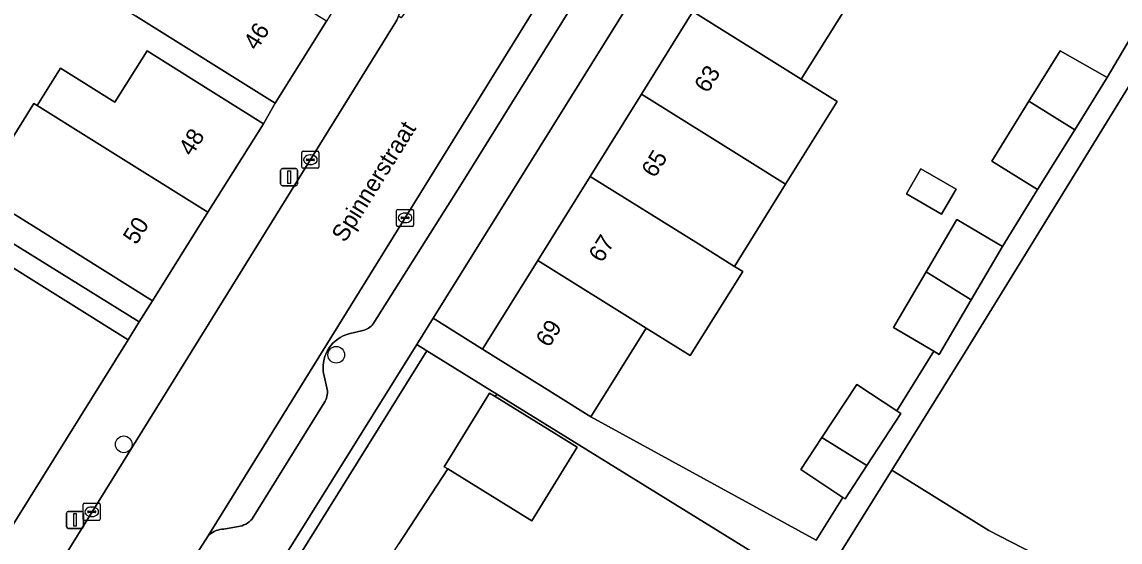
# Model space of a CAD drawing. Extents: x 160856 to 161310, y 384024 to 384878.
# Drawn here: x 161134.7 to 161199.1, y 384428.8 to 384459.3 of the extents above; entities that cross this region are included whole.
import ezdxf

# ---------------------------------------------------------------- set-up
doc = ezdxf.new("R2010")
doc.units = 0
for name, color, linetype in [('IMGEO_Boom', 7, 'Continuous'), ('IMGEO_Erf', 7, 'Continuous'), ('IMGEO_Groenvoorziening', 7, 'Continuous'), ('IMGEO_Kolk', 7, 'Continuous'), ('IMGEO_Lichtmast', 7, 'Continuous'), ('IMGEO_Openbare_ruimte_label', 7, 'Continuous'), ('IMGEO_Pand', 7, 'Continuous'), ('IMGEO_Pand_nummerreeks', 7, 'Continuous'), ('IMGEO_Parkeervlak_open', 7, 'Continuous'), ('IMGEO_Rijbaan_lokaal_open', 7, 'Continuous'), ('IMGEO_Voetpad_open', 7, 'Continuous')]:
    doc.layers.add(name, color=color, linetype=linetype)

msp = doc.modelspace()

# ---------------------------------------------------------------- linework, layer by layer
at = {"layer": 'IMGEO_Boom'}
for centre in [(161153.129, 384439.753), (161140.666, 384434.506)]:
    msp.add_circle(centre, 0.489, dxfattribs=at)
at = {"layer": 'IMGEO_Erf'}
for points in [[(161174.035, 384459.86), (161177.191, 384464.924), (161180.291, 384469.898), (161177.404, 384471.762), (161158.798, 384441.894), (161161.708, 384440.081), (161164.945, 384445.275), (161168.016, 384450.202), (161171.016, 384455.016)], [(161189.461, 384449.458), (161188.616, 384447.992), (161186.56, 384449.178), (161187.405, 384450.644)]]:
    msp.add_lwpolyline(points, close=True, dxfattribs=at)
for points in [[(161183.54, 384460.968), (161180.384, 384455.904), (161182.49, 384454.592), (161179.472, 384449.748), (161176.472, 384444.934), (161176.953, 384444.634), (161173.883, 384439.707), (161171.295, 384441.32), (161168.057, 384436.124), (161181.268, 384428.881), (161182.832, 384431.4), (161180.356, 384433.03), (161181.592, 384434.907), (161183.637, 384438.013), (161185.98, 384436.471), (161188.149, 384439.963), (161185.787, 384441.352), (161187.707, 384444.616), (161189.508, 384447.678), (161192.186, 384446.103), (161194.245, 384449.44), (161191.563, 384451.098), (161193.737, 384454.614), (161195.556, 384457.556), (161198.314, 384455.997), (161199.92, 384458.712)], [(161113.009, 384460.72), (161113.412, 384459.149), (161141.582, 384441.69), (161142.348, 384442.916), (161138.114, 384445.575), (161135.533, 384447.195), (161132.153, 384449.275), (161135.399, 384454.481), (161135.585, 384454.365), (161136.955, 384456.548), (161140.152, 384454.555), (161142.042, 384457.567), (161144.625, 384455.944), (161148.859, 384453.285), (161149.536, 384454.494), (161141.361, 384459.621)], [(161201.696, 384458.913), (161189.991, 384439.907), (161185.695, 384432.994), (161191.381, 384429.454), (161199.953, 384425.042), (161195.111, 384417.263), (161198.633, 384415.4), (161197.968, 384406.629), (161192.028, 384396.7), (161196.721, 384393.764), (161193.875, 384386.706), (161196.583, 384384.913), (161200.423, 384384.422)], [(161132.927, 384427.83), (161140.923, 384440.635), (161132.818, 384445.698)], [(161181.267, 384425.88), (161162.542, 384437.439), (161162.451, 384437.301), (161167.254, 384434.348), (161164.597, 384430.028), (161159.665, 384433.061), (161156.787, 384428.682)]]:
    msp.add_lwpolyline(points, dxfattribs=at)
at = {"layer": 'IMGEO_Groenvoorziening'}
for points in [[(161158.438, 384439.993), (161157.844, 384440.363), (161144.024, 384418.179), (161144.615, 384417.804)], [(161156.787, 384428.682), (161159.665, 384433.061), (161159.456, 384433.189), (161162.113, 384437.509), (161162.451, 384437.301), (161162.542, 384437.439), (161158.438, 384439.993), (161144.615, 384417.804), (161148.364, 384415.421), (161152.235, 384421.518)]]:
    msp.add_lwpolyline(points, close=True, dxfattribs=at)
at = {"layer": 'IMGEO_Kolk'}
for p, q in [((161151.111, 384450.755), (161151.111, 384451.607)), ((161151.186, 384451.681), (161152.038, 384451.681)), ((161151.599, 384451.461), (161151.624, 384451.461)), ((161152.112, 384451.607), (161152.112, 384450.755)), ((161152.038, 384450.681), (161151.186, 384450.681)), ((161151.37, 384451.175), (161151.37, 384451.187)), ((161151.808, 384451.138), (161151.41, 384451.138)), ((161151.413, 384451.224), (161151.811, 384451.224)), ((161151.622, 384450.901), (161151.597, 384450.901)), ((161151.854, 384451.187), (161151.854, 384451.175)), ((161156.661, 384447.35), (161156.661, 384448.202)), ((161156.736, 384448.276), (161157.588, 384448.276)), ((161157.149, 384448.056), (161157.174, 384448.056)), ((161157.662, 384448.202), (161157.662, 384447.35)), ((161156.92, 384447.77), (161156.92, 384447.782)), ((161157.358, 384447.733), (161156.96, 384447.733)), ((161156.963, 384447.819), (161157.361, 384447.819)), ((161157.172, 384447.496), (161157.147, 384447.496)), ((161157.404, 384447.782), (161157.404, 384447.77)), ((161157.588, 384447.276), (161156.736, 384447.276)), ((161138.294, 384430.126), (161138.294, 384430.978)), ((161138.369, 384431.052), (161139.221, 384431.052)), ((161138.782, 384430.832), (161138.807, 384430.832)), ((161139.295, 384430.978), (161139.295, 384430.126)), ((161139.221, 384430.052), (161138.369, 384430.052)), ((161138.553, 384430.546), (161138.553, 384430.558)), ((161138.991, 384430.509), (161138.593, 384430.509)), ((161138.596, 384430.595), (161138.994, 384430.595)), ((161138.805, 384430.272), (161138.78, 384430.272)), ((161139.037, 384430.558), (161139.037, 384430.546))]:
    msp.add_line(p, q, dxfattribs=at)
for points in [[(161151.111, 384450.755), (161151.111, 384451.607)], [(161151.186, 384451.681), (161152.038, 384451.681)], [(161152.112, 384451.607), (161152.112, 384450.755)], [(161152.038, 384450.681), (161151.186, 384450.681)], [(161156.661, 384447.35), (161156.661, 384448.202)], [(161156.736, 384448.276), (161157.588, 384448.276)], [(161157.662, 384448.202), (161157.662, 384447.35)], [(161157.588, 384447.276), (161156.736, 384447.276)], [(161138.294, 384430.126), (161138.294, 384430.978)], [(161138.369, 384431.052), (161139.221, 384431.052)], [(161139.295, 384430.978), (161139.295, 384430.126)], [(161139.221, 384430.052), (161138.369, 384430.052)]]:
    msp.add_lwpolyline(points, dxfattribs=at)
for centre, radius, start, end in [((161151.188, 384451.605), 0.0765, 91.55205, 178.44795), ((161151.188, 384451.605), 0.0765, 91.55205, 178.44795), ((161152.036, 384451.605), 0.0765, 1.55205, 88.44795), ((161152.036, 384451.605), 0.0765, 1.55205, 88.44795), ((161151.188, 384450.757), 0.0765, 181.55205, 268.44795), ((161151.188, 384450.757), 0.0765, 181.55205, 268.44795), ((161151.41, 384451.184), 0.0403, 85.87752, 175.75265), ((161151.407, 384451.174), 0.0366, 178.93798, 274.71019), ((161151.811, 384451.181), 0.043, 264.86636, 352.45326), ((161151.815, 384451.186), 0.0386, 1.73085, 96.63898), ((161152.036, 384450.757), 0.0765, 271.55205, 358.44795), ((161152.036, 384450.757), 0.0765, 271.55205, 358.44795), ((161156.738, 384448.2), 0.0765, 91.55205, 178.44795), ((161156.738, 384448.2), 0.0765, 91.55205, 178.44795), ((161157.586, 384448.2), 0.0765, 1.55205, 88.44795), ((161157.586, 384448.2), 0.0765, 1.55205, 88.44795), ((161156.96, 384447.779), 0.0403, 85.87752, 175.75265), ((161156.957, 384447.769), 0.0366, 178.93798, 274.71019), ((161157.361, 384447.776), 0.043, 264.86636, 352.45326), ((161157.365, 384447.781), 0.0386, 1.73085, 96.63898), ((161156.738, 384447.352), 0.0765, 181.55205, 268.44795), ((161156.738, 384447.352), 0.0765, 181.55205, 268.44795), ((161157.586, 384447.352), 0.0765, 271.55205, 358.44795), ((161157.586, 384447.352), 0.0765, 271.55205, 358.44795), ((161138.371, 384430.976), 0.0765, 91.55205, 178.44795), ((161138.371, 384430.976), 0.0765, 91.55205, 178.44795), ((161139.219, 384430.976), 0.0765, 1.55205, 88.44795), ((161139.219, 384430.976), 0.0765, 1.55205, 88.44795), ((161138.371, 384430.128), 0.0765, 181.55205, 268.44795), ((161138.371, 384430.128), 0.0765, 181.55205, 268.44795), ((161138.593, 384430.555), 0.0403, 85.87752, 175.75265), ((161138.59, 384430.545), 0.0366, 178.93798, 274.71019), ((161138.994, 384430.552), 0.043, 264.86636, 352.45326), ((161138.998, 384430.557), 0.0386, 1.73085, 96.63898), ((161139.219, 384430.128), 0.0765, 271.55205, 358.44795), ((161139.219, 384430.128), 0.0765, 271.55205, 358.44795)]:
    msp.add_arc(centre, radius, start, end, dxfattribs=at)
for centre, major_axis, ratio, start_param, end_param in [((161151.598, 384451.181), (-0.387, 0.002), 0.722429, 4.712389, 7.853982), ((161151.623, 384451.181), (-0.39, 0.002), 0.717154, 1.570796, 4.712389), ((161157.148, 384447.776), (-0.387, 0.002), 0.722429, 4.712389, 7.853982), ((161157.173, 384447.776), (-0.39, 0.002), 0.717154, 1.570796, 4.712389), ((161138.781, 384430.552), (-0.387, 0.002), 0.722429, 4.712389, 7.853982), ((161138.806, 384430.552), (-0.39, 0.002), 0.717154, 1.570796, 4.712389)]:
    msp.add_ellipse(centre, major_axis=major_axis, ratio=ratio, start_param=start_param, end_param=end_param, dxfattribs=at)
at = {"layer": 'IMGEO_Lichtmast'}
for p, q in [((161149.966, 384450.662), (161150.756, 384450.662)), ((161150.756, 384450.662), (161149.966, 384450.662)), ((161149.866, 384449.762), (161149.866, 384450.562)), ((161149.866, 384450.562), (161149.866, 384449.762)), ((161150.856, 384450.562), (161150.856, 384449.762)), ((161150.856, 384449.762), (161150.856, 384450.562)), ((161150.756, 384449.662), (161149.966, 384449.662)), ((161149.966, 384449.662), (161150.756, 384449.662)), ((161137.314, 384429.68), (161137.314, 384430.48)), ((161137.314, 384430.48), (161137.314, 384429.68)), ((161137.414, 384430.58), (161138.204, 384430.58)), ((161138.204, 384430.58), (161137.414, 384430.58)), ((161138.304, 384430.48), (161138.304, 384429.68)), ((161138.304, 384429.68), (161138.304, 384430.48)), ((161138.204, 384429.58), (161137.414, 384429.58)), ((161137.414, 384429.58), (161138.204, 384429.58))]:
    msp.add_line(p, q, dxfattribs=at)
for points in [[(161150.286, 384450.537), (161150.436, 384450.537), (161150.436, 384449.787), (161150.286, 384449.787), (161150.286, 384450.537)], [(161137.734, 384430.455), (161137.884, 384430.455), (161137.884, 384429.705), (161137.734, 384429.705), (161137.734, 384430.455)]]:
    msp.add_lwpolyline(points, dxfattribs=at)
for centre, start, end in [((161149.966, 384450.562), 90, 180), ((161149.966, 384450.562), 90, 180), ((161150.756, 384450.562), 0, 90), ((161150.756, 384450.562), 360, 90), ((161149.966, 384449.762), 180, 270), ((161149.966, 384449.762), 180, 270), ((161150.756, 384449.762), 270, 0), ((161150.756, 384449.762), 270, 0), ((161137.414, 384430.48), 90, 180), ((161137.414, 384430.48), 90, 180), ((161138.204, 384430.48), 0, 90), ((161138.204, 384430.48), 360, 90), ((161137.414, 384429.68), 180, 270), ((161137.414, 384429.68), 180, 270), ((161138.204, 384429.68), 270, 0), ((161138.204, 384429.68), 270, 0)]:
    msp.add_arc(centre, 0.1, start, end, dxfattribs=at)
at = {"layer": 'IMGEO_Pand'}
for points in [[(161148.618, 384461.76), (161149.442, 384463.074), (161146.346, 384465.016), (161144.349, 384461.832), (161143.198, 384462.553), (161143.093, 384462.386), (161139.057, 384464.952), (161137.291, 384462.173), (161141.361, 384459.621), (161149.536, 384454.494), (161152.548, 384459.295)], [(161177.191, 384464.924), (161174.035, 384459.86), (161180.384, 384455.904), (161183.54, 384460.968)], [(161180.384, 384455.904), (161174.035, 384459.86), (161171.016, 384455.016), (161177.365, 384451.06), (161179.472, 384449.748), (161182.49, 384454.592)], [(161138.782, 384452.372), (161145.604, 384448.101), (161148.859, 384453.285), (161144.625, 384455.944), (161142.042, 384457.567), (161140.152, 384454.555), (161136.955, 384456.548), (161135.585, 384454.365)], [(161198.314, 384455.997), (161195.556, 384457.556), (161193.737, 384454.614), (161196.419, 384452.943)], [(161145.604, 384448.101), (161138.782, 384452.372), (161135.585, 384454.365), (161135.399, 384454.481), (161132.153, 384449.275), (161135.533, 384447.195), (161138.114, 384445.575), (161142.348, 384442.916)], [(161177.365, 384451.06), (161171.016, 384455.016), (161168.016, 384450.202), (161174.365, 384446.246), (161176.317, 384445.03), (161176.472, 384444.934), (161179.472, 384449.748)], [(161196.419, 384452.943), (161193.737, 384454.614), (161191.563, 384451.098), (161194.245, 384449.44)], [(161189.461, 384449.458), (161187.405, 384450.644), (161186.56, 384449.178), (161188.616, 384447.992)], [(161174.365, 384446.246), (161168.016, 384450.202), (161164.945, 384445.275), (161171.295, 384441.32), (161173.883, 384439.707), (161176.953, 384444.634), (161176.472, 384444.934), (161176.317, 384445.03)], [(161192.186, 384446.103), (161189.508, 384447.678), (161187.707, 384444.616), (161190.344, 384442.973)], [(161171.295, 384441.32), (161164.945, 384445.275), (161161.708, 384440.081), (161165.952, 384437.436), (161168.057, 384436.124)], [(161190.344, 384442.973), (161187.707, 384444.616), (161185.787, 384441.352), (161188.149, 384439.963), (161188.465, 384439.777)], [(161185.98, 384436.471), (161183.637, 384438.013), (161181.592, 384434.907), (161184.231, 384433.263), (161186.233, 384436.304)], [(161162.451, 384437.301), (161162.113, 384437.509), (161159.456, 384433.189), (161159.665, 384433.061), (161164.597, 384430.028), (161167.254, 384434.348)], [(161184.231, 384433.263), (161181.592, 384434.907), (161180.356, 384433.03), (161182.832, 384431.4), (161182.952, 384431.321)], [(161191.381, 384429.454), (161185.695, 384432.994), (161181.267, 384425.88), (161182.526, 384425.096), (161195.111, 384417.263), (161199.953, 384425.042)]]:
    msp.add_lwpolyline(points, close=True, dxfattribs=at)
at = {"layer": 'IMGEO_Parkeervlak_open'}
msp.add_lwpolyline([(161167.25, 384464.077), (161162.091, 384455.73), (161145.608, 384429.136), (161145.691, 384429.215), (161145.781, 384429.286), (161145.877, 384429.349), (161145.978, 384429.404), (161146.084, 384429.449), (161146.193, 384429.485), (161146.305, 384429.51), (161146.418, 384429.526), (161146.533, 384429.531), (161147.492, 384429.707), (161147.606, 384429.739), (161147.716, 384429.782), (161147.823, 384429.834), (161147.924, 384429.895), (161148.019, 384429.965), (161148.108, 384430.044), (161148.189, 384430.13), (161148.198, 384430.14), (161152.42, 384436.945), (161152.472, 384437.031), (161152.515, 384437.121), (161152.551, 384437.214), (161152.578, 384437.31), (161152.596, 384437.409), (161152.606, 384437.508), (161152.606, 384437.608), (161152.604, 384437.65), (161152.41, 384438.522), (161152.396, 384438.585), (161152.366, 384438.765), (161152.352, 384438.947), (161152.355, 384439.129), (161152.374, 384439.31), (161152.409, 384439.489), (161152.459, 384439.664), (161152.526, 384439.834), (161152.607, 384439.997), (161152.702, 384440.153), (161152.811, 384440.299), (161152.933, 384440.435), (161153.066, 384440.559), (161153.21, 384440.671), (161153.363, 384440.77), (161153.525, 384440.855), (161153.693, 384440.924), (161153.867, 384440.979), (161154.68, 384441.169), (161154.771, 384441.193), (161154.859, 384441.226), (161154.944, 384441.266), (161155.025, 384441.313), (161155.101, 384441.368), (161155.173, 384441.429), (161155.238, 384441.497), (161155.298, 384441.569), (161160.463, 384449.774), (161167.352, 384460.84)], dxfattribs=at)
at = {"layer": 'IMGEO_Rijbaan_lokaal_open'}
for points in [[(161167.22, 384471.73), (161166.699, 384473.159), (161156.936, 384459.5), (161156.774, 384459.589), (161156.676, 384459.37), (161156.558, 384459.16), (161156.172, 384458.536), (161156.12, 384458.453), (161145.898, 384441.958), (161135.892, 384425.82), (161137.684, 384424.722), (161137.724, 384424.698), (161141.451, 384422.575), (161141.516, 384422.746), (161141.596, 384422.911), (161141.691, 384423.068), (161141.799, 384423.216), (161145.608, 384429.136), (161162.091, 384455.73)], [(161162.091, 384455.73), (161167.25, 384464.077), (161170.845, 384469.886), (161167.841, 384471.754)]]:
    msp.add_lwpolyline(points, dxfattribs=at)
at = {"layer": 'IMGEO_Voetpad_open'}
for points in [[(161144.024, 384418.179), (161157.844, 384440.363), (161158.798, 384441.894), (161177.404, 384471.762)], [(161156.12, 384458.453), (161156.172, 384458.536), (161156.558, 384459.16), (161156.676, 384459.37), (161156.774, 384459.589), (161156.852, 384459.817), (161156.91, 384460.05), (161156.946, 384460.288), (161156.962, 384460.528), (161156.955, 384460.768), (161156.928, 384461.007), (161156.879, 384461.243), (161156.809, 384461.473), (161156.719, 384461.696), (161156.609, 384461.91), (161156.481, 384462.113), (161156.335, 384462.304), (161156.172, 384462.482), (161155.995, 384462.644), (161155.803, 384462.789), (161155.653, 384462.886), (161155.372, 384463.054), (161155.229, 384463.139), (161147.548, 384467.735)], [(161143.667, 384466.665), (161143.911, 384466.515), (161146.346, 384465.016), (161149.442, 384463.074), (161153.416, 384460.726), (161152.548, 384459.295), (161149.536, 384454.494), (161148.859, 384453.285), (161145.604, 384448.101), (161142.348, 384442.916), (161141.582, 384441.69), (161140.923, 384440.635), (161132.927, 384427.83), (161131.747, 384428.009), (161131.431, 384425.455), (161135.892, 384425.82), (161145.898, 384441.958), (161156.12, 384458.453)], [(161167.352, 384460.84), (161160.463, 384449.774), (161155.298, 384441.569), (161155.238, 384441.497), (161155.173, 384441.429), (161155.101, 384441.368), (161155.025, 384441.313), (161154.944, 384441.266), (161154.859, 384441.226), (161154.771, 384441.193), (161154.68, 384441.169), (161153.867, 384440.979), (161153.693, 384440.924), (161153.525, 384440.855), (161153.363, 384440.77), (161153.21, 384440.671), (161153.066, 384440.559), (161152.933, 384440.435), (161152.811, 384440.299), (161152.702, 384440.153), (161152.607, 384439.997), (161152.526, 384439.834), (161152.459, 384439.664), (161152.409, 384439.489), (161152.374, 384439.31), (161152.355, 384439.129), (161152.352, 384438.947), (161152.366, 384438.765), (161152.396, 384438.585), (161152.41, 384438.522), (161152.604, 384437.65), (161152.606, 384437.608), (161152.606, 384437.508), (161152.596, 384437.409), (161152.578, 384437.31), (161152.551, 384437.214), (161152.515, 384437.121), (161152.472, 384437.031), (161152.42, 384436.945), (161148.198, 384430.14), (161148.189, 384430.13), (161148.108, 384430.044), (161148.019, 384429.965), (161147.924, 384429.895), (161147.823, 384429.834), (161147.716, 384429.782), (161147.606, 384429.739), (161147.492, 384429.707), (161146.533, 384429.531), (161146.418, 384429.526), (161146.305, 384429.51), (161146.193, 384429.485), (161146.084, 384429.449), (161145.978, 384429.404), (161145.877, 384429.349), (161145.781, 384429.286), (161145.691, 384429.215), (161145.608, 384429.136), (161141.799, 384423.216)], [(161199.92, 384458.712), (161198.314, 384455.997), (161196.419, 384452.943), (161194.245, 384449.44), (161192.186, 384446.103), (161190.344, 384442.973), (161188.465, 384439.777), (161188.149, 384439.963), (161185.98, 384436.471), (161186.233, 384436.304), (161184.231, 384433.263), (161182.952, 384431.321), (161182.832, 384431.4), (161181.268, 384428.881), (161168.057, 384436.124), (161165.952, 384437.436), (161161.708, 384440.081), (161158.798, 384441.894), (161157.844, 384440.363), (161158.438, 384439.993), (161162.542, 384437.439), (161181.267, 384425.88), (161185.695, 384432.994), (161189.991, 384439.907), (161201.696, 384458.913)]]:
    msp.add_lwpolyline(points, dxfattribs=at)
msp.add_lwpolyline([(161113.412, 384459.149), (161113.009, 384460.72), (161111.639, 384460.369), (161112.06, 384458.73), (161123.094, 384451.701), (161126.8, 384449.413), (161129.395, 384447.811), (161132.818, 384445.698), (161140.923, 384440.635), (161141.582, 384441.69)], close=True, dxfattribs=at)

# ---------------------------------------------------------------- texts
at = {"layer": 'IMGEO_Openbare_ruimte_label'}
msp.add_text('Spinnerstraat', height=1, rotation=58.07354, dxfattribs=at).set_placement((161153.637, 384446.281))
at = {"layer": 'IMGEO_Pand_nummerreeks'}
for s, rotation, p in [('46', 57.89739, (161148.468, 384457.534)), ('63', 58.06927, (161174.895, 384455.037)), ('48', 57.87408, (161144.659, 384451.335)), ('65', 58.06927, (161171.798, 384450.068)), ('50', 57.87447, (161141.404, 384446.15)), ('67', 58.06927, (161168.701, 384445.098)), ('69', 58.06739, (161165.603, 384440.13))]:
    msp.add_text(s, height=1, rotation=rotation, dxfattribs=at).set_placement(p)

doc.saveas('drawing.dxf')
